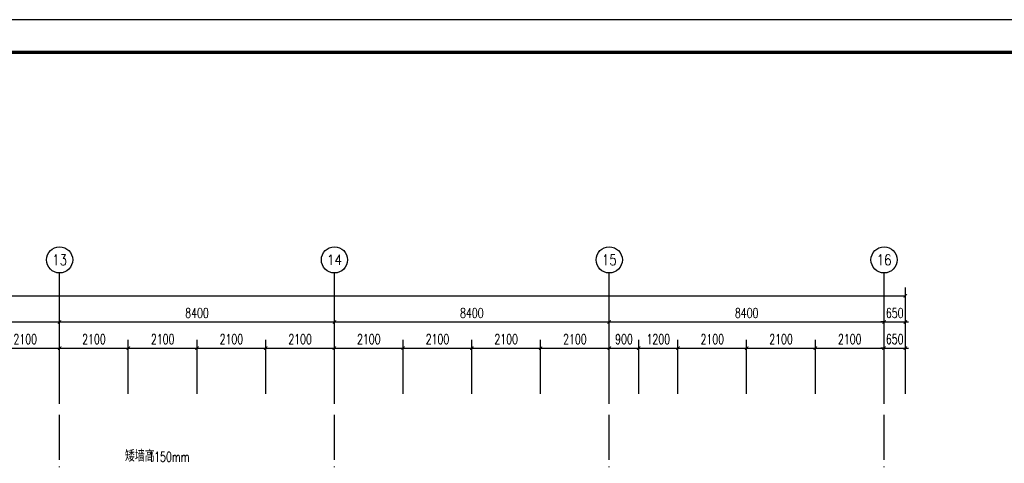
# Model space of a CAD drawing. Extents: x 797781 to 1255204, y 21234 to 1024248.
# Tile 499 of 656: x 962488 to 992583, y 493957 to 507519. Entities that reach past the tile are written whole.
import ezdxf
from ezdxf.enums import TextEntityAlignment as Align

# ---------------------------------------------------------------- set-up
doc = ezdxf.new("R2010")
doc.units = 0
doc.header["$LTSCALE"] = 1000
doc.header["$MEASUREMENT"] = 0
doc.linetypes.add('230303生产综合楼-平面图_t8$0$DOTE', pattern=[2.42, 2, -0.2, 0.02, -0.2])
for name, color, linetype in [('230303生产综合楼-平面图_t8$0$AXIS', 3, 'Continuous'), ('230303生产综合楼-平面图_t8$0$AXIS_TEXT', 7, 'Continuous'), ('230303生产综合楼-平面图_t8$0$DOTE', 1, '230303生产综合楼-平面图_t8$0$DOTE'), ('230303生产综合楼-平面图_t8$0$PUB_TITLE', 4, 'Continuous'), ('AXIS_TEXT', 7, 'Continuous'), ('PUB_TEXT', 7, 'Continuous')]:
    doc.layers.add(name, color=color, linetype=linetype)
doc.styles.add('230303生产综合楼-平面图_t8$0$_TCH_AXIS', font='COMPLEX', dxfattribs={"bigfont": 'GBCBIG'})
doc.styles.add('230303生产综合楼-平面图_T8$0$_TCH_DIM_T3', font='SIMPLEX', dxfattribs={"width": 0.705882, "bigfont": 'GBCBIG'})
doc.styles.add('_TCH_DIM', font='SIMPLEX', dxfattribs={"bigfont": 'GBCBIG'})
doc.styles.add('COMPLEX', font='COMPLEX')
doc.dimstyles.new('230303生产综合楼-平面图_T8$0$_TCH_ARCH&&100', dxfattribs={"dimtxt": 297.5, "dimasz": 100, "dimexe": 250, "dimexo": 300, "dimgap": 126.25, "dimtad": 1, "dimdec": 0, "dimzin": 0, "dimdsep": 46, "dimtxsty": '230303生产综合楼-平面图_T8$0$_TCH_DIM_T3', "dimblk": '230303生产综合楼-平面图_t8$0$_ArchTick', "dimcen": 0.09, "dimclrt": 7, "dimazin": 2, "dimtfac": 1, "dimtdec": 0, "dimtix": 1, "dimtmove": 2, "dimatfit": 3, "dimfxl": 1, "dimtolj": 1, "dimtzin": 0, "dimarcsym": 0})

# ---------------------------------------------------------------- blocks, each defined once
blk = doc.blocks.new('AQ4-5')
at = {"layer": 'PUB_TEXT', "style": '_TCH_DIM'}
blk.add_text('矮墙高', height=357.4, rotation=360, dxfattribs=at).set_placement((1106707, 486326))
at = {"layer": 'PUB_TEXT', "style": '_TCH_DIM', "width": 0.705882}
blk.add_text('1150mm', height=297.5, rotation=360, dxfattribs=at).set_placement((1107422, 486326))
blk = doc.blocks.new('230303生产综合楼-平面图_t8$0$_ArchTick')
at = {"color": 0, "linetype": 'ByBlock', "const_width": 0.3}
blk.add_lwpolyline([(-0.5, -0.5), (0.5, 0.5)], dxfattribs=at)
blk = doc.blocks.new('*D1936')
at = {"layer": '230303生产综合楼-平面图_t8$0$AXIS', "color": 0, "lineweight": -2, "transparency": 16777216}
for p, q in [((961608, 496077), (961608, 497727)), ((961608, 497477), (963708, 497477)), ((963708, 496077), (963708, 497727))]:
    blk.add_line(p, q, dxfattribs=at)
at = {"layer": 'Defpoints', "color": 0, "transparency": 16777216}
for p in [(963708, 497477), (961608, 495777), (963708, 495777)]:
    blk.add_point(p, dxfattribs=at)
at = {"layer": '230303生产综合楼-平面图_t8$0$AXIS', "color": 0, "lineweight": -2, "transparency": 16777216, "xscale": 100, "yscale": 100, "zscale": 100, "rotation": 180}
blk.add_blockref('230303生产综合楼-平面图_t8$0$_ArchTick', (961608, 497477), dxfattribs=at)
at = {"layer": '230303生产综合楼-平面图_t8$0$AXIS', "color": 0, "lineweight": -2, "transparency": 16777216, "xscale": 100, "yscale": 100, "zscale": 100}
blk.add_blockref('230303生产综合楼-平面图_t8$0$_ArchTick', (963708, 497477), dxfattribs=at)
at = {"layer": '230303生产综合楼-平面图_t8$0$AXIS', "color": 7, "transparency": 16777216, "insert": (962658, 497752), "char_height": 297.5, "attachment_point": 5, "style": '230303生产综合楼-平面图_T8$0$_TCH_DIM_T3'}
blk.add_mtext('\\A1;2100', dxfattribs=at)
blk = doc.blocks.new('*D1937')
at = {"layer": '230303生产综合楼-平面图_t8$0$AXIS', "color": 0, "lineweight": -2, "transparency": 16777216}
for p, q in [((963708, 496077), (963708, 497727)), ((963708, 497477), (965808, 497477)), ((965808, 496077), (965808, 497727))]:
    blk.add_line(p, q, dxfattribs=at)
at = {"layer": 'Defpoints', "color": 0, "transparency": 16777216}
for p in [(965808, 497477), (963708, 495777), (965808, 495777)]:
    blk.add_point(p, dxfattribs=at)
at = {"layer": '230303生产综合楼-平面图_t8$0$AXIS', "color": 0, "lineweight": -2, "transparency": 16777216, "xscale": 100, "yscale": 100, "zscale": 100, "rotation": 180}
blk.add_blockref('230303生产综合楼-平面图_t8$0$_ArchTick', (963708, 497477), dxfattribs=at)
at = {"layer": '230303生产综合楼-平面图_t8$0$AXIS', "color": 0, "lineweight": -2, "transparency": 16777216, "xscale": 100, "yscale": 100, "zscale": 100}
blk.add_blockref('230303生产综合楼-平面图_t8$0$_ArchTick', (965808, 497477), dxfattribs=at)
at = {"layer": '230303生产综合楼-平面图_t8$0$AXIS', "color": 7, "transparency": 16777216, "insert": (964758, 497752), "char_height": 297.5, "attachment_point": 5, "style": '230303生产综合楼-平面图_T8$0$_TCH_DIM_T3'}
blk.add_mtext('\\A1;2100', dxfattribs=at)
blk = doc.blocks.new('*D1938')
at = {"layer": '230303生产综合楼-平面图_t8$0$AXIS', "color": 0, "lineweight": -2, "transparency": 16777216}
for p, q in [((965808, 496077), (965808, 497727)), ((965808, 497477), (967908, 497477)), ((967908, 496077), (967908, 497727))]:
    blk.add_line(p, q, dxfattribs=at)
at = {"layer": 'Defpoints', "color": 0, "transparency": 16777216}
for p in [(967908, 497477), (965808, 495777), (967908, 495777)]:
    blk.add_point(p, dxfattribs=at)
at = {"layer": '230303生产综合楼-平面图_t8$0$AXIS', "color": 0, "lineweight": -2, "transparency": 16777216, "xscale": 100, "yscale": 100, "zscale": 100, "rotation": 180}
blk.add_blockref('230303生产综合楼-平面图_t8$0$_ArchTick', (965808, 497477), dxfattribs=at)
at = {"layer": '230303生产综合楼-平面图_t8$0$AXIS', "color": 0, "lineweight": -2, "transparency": 16777216, "xscale": 100, "yscale": 100, "zscale": 100}
blk.add_blockref('230303生产综合楼-平面图_t8$0$_ArchTick', (967908, 497477), dxfattribs=at)
at = {"layer": '230303生产综合楼-平面图_t8$0$AXIS', "color": 7, "transparency": 16777216, "insert": (966858, 497752), "char_height": 297.5, "attachment_point": 5, "style": '230303生产综合楼-平面图_T8$0$_TCH_DIM_T3'}
blk.add_mtext('\\A1;2100', dxfattribs=at)
blk = doc.blocks.new('*D1939')
at = {"layer": '230303生产综合楼-平面图_t8$0$AXIS', "color": 0, "lineweight": -2, "transparency": 16777216}
for p, q in [((967908, 496077), (967908, 497727)), ((967908, 497477), (970008, 497477)), ((970008, 496077), (970008, 497727))]:
    blk.add_line(p, q, dxfattribs=at)
at = {"layer": 'Defpoints', "color": 0, "transparency": 16777216}
for p in [(970008, 497477), (967908, 495777), (970008, 495777)]:
    blk.add_point(p, dxfattribs=at)
at = {"layer": '230303生产综合楼-平面图_t8$0$AXIS', "color": 0, "lineweight": -2, "transparency": 16777216, "xscale": 100, "yscale": 100, "zscale": 100, "rotation": 180}
blk.add_blockref('230303生产综合楼-平面图_t8$0$_ArchTick', (967908, 497477), dxfattribs=at)
at = {"layer": '230303生产综合楼-平面图_t8$0$AXIS', "color": 0, "lineweight": -2, "transparency": 16777216, "xscale": 100, "yscale": 100, "zscale": 100}
blk.add_blockref('230303生产综合楼-平面图_t8$0$_ArchTick', (970008, 497477), dxfattribs=at)
at = {"layer": '230303生产综合楼-平面图_t8$0$AXIS', "color": 7, "transparency": 16777216, "insert": (968958, 497752), "char_height": 297.5, "attachment_point": 5, "style": '230303生产综合楼-平面图_T8$0$_TCH_DIM_T3'}
blk.add_mtext('\\A1;2100', dxfattribs=at)
blk = doc.blocks.new('*D1940')
at = {"layer": '230303生产综合楼-平面图_t8$0$AXIS', "color": 0, "lineweight": -2, "transparency": 16777216}
for p, q in [((970008, 496077), (970008, 497727)), ((970008, 497477), (972108, 497477)), ((972108, 496077), (972108, 497727))]:
    blk.add_line(p, q, dxfattribs=at)
at = {"layer": 'Defpoints', "color": 0, "transparency": 16777216}
for p in [(972108, 497477), (970008, 495777), (972108, 495777)]:
    blk.add_point(p, dxfattribs=at)
at = {"layer": '230303生产综合楼-平面图_t8$0$AXIS', "color": 0, "lineweight": -2, "transparency": 16777216, "xscale": 100, "yscale": 100, "zscale": 100, "rotation": 180}
blk.add_blockref('230303生产综合楼-平面图_t8$0$_ArchTick', (970008, 497477), dxfattribs=at)
at = {"layer": '230303生产综合楼-平面图_t8$0$AXIS', "color": 0, "lineweight": -2, "transparency": 16777216, "xscale": 100, "yscale": 100, "zscale": 100}
blk.add_blockref('230303生产综合楼-平面图_t8$0$_ArchTick', (972108, 497477), dxfattribs=at)
at = {"layer": '230303生产综合楼-平面图_t8$0$AXIS', "color": 7, "transparency": 16777216, "insert": (971058, 497752), "char_height": 297.5, "attachment_point": 5, "style": '230303生产综合楼-平面图_T8$0$_TCH_DIM_T3'}
blk.add_mtext('\\A1;2100', dxfattribs=at)
blk = doc.blocks.new('*D1941')
at = {"layer": '230303生产综合楼-平面图_t8$0$AXIS', "color": 0, "lineweight": -2, "transparency": 16777216}
for p, q in [((972108, 496077), (972108, 497727)), ((972108, 497477), (974208, 497477)), ((974208, 496077), (974208, 497727))]:
    blk.add_line(p, q, dxfattribs=at)
at = {"layer": 'Defpoints', "color": 0, "transparency": 16777216}
for p in [(974208, 497477), (972108, 495777), (974208, 495777)]:
    blk.add_point(p, dxfattribs=at)
at = {"layer": '230303生产综合楼-平面图_t8$0$AXIS', "color": 0, "lineweight": -2, "transparency": 16777216, "xscale": 100, "yscale": 100, "zscale": 100, "rotation": 180}
blk.add_blockref('230303生产综合楼-平面图_t8$0$_ArchTick', (972108, 497477), dxfattribs=at)
at = {"layer": '230303生产综合楼-平面图_t8$0$AXIS', "color": 0, "lineweight": -2, "transparency": 16777216, "xscale": 100, "yscale": 100, "zscale": 100}
blk.add_blockref('230303生产综合楼-平面图_t8$0$_ArchTick', (974208, 497477), dxfattribs=at)
at = {"layer": '230303生产综合楼-平面图_t8$0$AXIS', "color": 7, "transparency": 16777216, "insert": (973158, 497752), "char_height": 297.5, "attachment_point": 5, "style": '230303生产综合楼-平面图_T8$0$_TCH_DIM_T3'}
blk.add_mtext('\\A1;2100', dxfattribs=at)
blk = doc.blocks.new('*D1942')
at = {"layer": '230303生产综合楼-平面图_t8$0$AXIS', "color": 0, "lineweight": -2, "transparency": 16777216}
for p, q in [((974208, 496077), (974208, 497727)), ((974208, 497477), (976308, 497477)), ((976308, 496077), (976308, 497727))]:
    blk.add_line(p, q, dxfattribs=at)
at = {"layer": 'Defpoints', "color": 0, "transparency": 16777216}
for p in [(976308, 497477), (974208, 495777), (976308, 495777)]:
    blk.add_point(p, dxfattribs=at)
at = {"layer": '230303生产综合楼-平面图_t8$0$AXIS', "color": 0, "lineweight": -2, "transparency": 16777216, "xscale": 100, "yscale": 100, "zscale": 100, "rotation": 180}
blk.add_blockref('230303生产综合楼-平面图_t8$0$_ArchTick', (974208, 497477), dxfattribs=at)
at = {"layer": '230303生产综合楼-平面图_t8$0$AXIS', "color": 0, "lineweight": -2, "transparency": 16777216, "xscale": 100, "yscale": 100, "zscale": 100}
blk.add_blockref('230303生产综合楼-平面图_t8$0$_ArchTick', (976308, 497477), dxfattribs=at)
at = {"layer": '230303生产综合楼-平面图_t8$0$AXIS', "color": 7, "transparency": 16777216, "insert": (975258, 497752), "char_height": 297.5, "attachment_point": 5, "style": '230303生产综合楼-平面图_T8$0$_TCH_DIM_T3'}
blk.add_mtext('\\A1;2100', dxfattribs=at)
blk = doc.blocks.new('*D1943')
at = {"layer": '230303生产综合楼-平面图_t8$0$AXIS', "color": 0, "lineweight": -2, "transparency": 16777216}
for p, q in [((976308, 496077), (976308, 497727)), ((976308, 497477), (978408, 497477)), ((978408, 496077), (978408, 497727))]:
    blk.add_line(p, q, dxfattribs=at)
at = {"layer": 'Defpoints', "color": 0, "transparency": 16777216}
for p in [(978408, 497477), (976308, 495777), (978408, 495777)]:
    blk.add_point(p, dxfattribs=at)
at = {"layer": '230303生产综合楼-平面图_t8$0$AXIS', "color": 0, "lineweight": -2, "transparency": 16777216, "xscale": 100, "yscale": 100, "zscale": 100, "rotation": 180}
blk.add_blockref('230303生产综合楼-平面图_t8$0$_ArchTick', (976308, 497477), dxfattribs=at)
at = {"layer": '230303生产综合楼-平面图_t8$0$AXIS', "color": 0, "lineweight": -2, "transparency": 16777216, "xscale": 100, "yscale": 100, "zscale": 100}
blk.add_blockref('230303生产综合楼-平面图_t8$0$_ArchTick', (978408, 497477), dxfattribs=at)
at = {"layer": '230303生产综合楼-平面图_t8$0$AXIS', "color": 7, "transparency": 16777216, "insert": (977358, 497752), "char_height": 297.5, "attachment_point": 5, "style": '230303生产综合楼-平面图_T8$0$_TCH_DIM_T3'}
blk.add_mtext('\\A1;2100', dxfattribs=at)
blk = doc.blocks.new('*D1944')
at = {"layer": '230303生产综合楼-平面图_t8$0$AXIS', "color": 0, "lineweight": -2, "transparency": 16777216}
for p, q in [((978408, 496077), (978408, 497727)), ((978408, 497477), (980508, 497477)), ((980508, 496077), (980508, 497727))]:
    blk.add_line(p, q, dxfattribs=at)
at = {"layer": 'Defpoints', "color": 0, "transparency": 16777216}
for p in [(980508, 497477), (978408, 495777), (980508, 495777)]:
    blk.add_point(p, dxfattribs=at)
at = {"layer": '230303生产综合楼-平面图_t8$0$AXIS', "color": 0, "lineweight": -2, "transparency": 16777216, "xscale": 100, "yscale": 100, "zscale": 100, "rotation": 180}
blk.add_blockref('230303生产综合楼-平面图_t8$0$_ArchTick', (978408, 497477), dxfattribs=at)
at = {"layer": '230303生产综合楼-平面图_t8$0$AXIS', "color": 0, "lineweight": -2, "transparency": 16777216, "xscale": 100, "yscale": 100, "zscale": 100}
blk.add_blockref('230303生产综合楼-平面图_t8$0$_ArchTick', (980508, 497477), dxfattribs=at)
at = {"layer": '230303生产综合楼-平面图_t8$0$AXIS', "color": 7, "transparency": 16777216, "insert": (979458, 497752), "char_height": 297.5, "attachment_point": 5, "style": '230303生产综合楼-平面图_T8$0$_TCH_DIM_T3'}
blk.add_mtext('\\A1;2100', dxfattribs=at)
blk = doc.blocks.new('*D1945')
at = {"layer": '230303生产综合楼-平面图_t8$0$AXIS', "color": 0, "lineweight": -2, "transparency": 16777216}
for p, q in [((980508, 496077), (980508, 497727)), ((980508, 497477), (981408, 497477)), ((981408, 496077), (981408, 497727))]:
    blk.add_line(p, q, dxfattribs=at)
at = {"layer": 'Defpoints', "color": 0, "transparency": 16777216}
for p in [(981408, 497477), (980508, 495777), (981408, 495777)]:
    blk.add_point(p, dxfattribs=at)
at = {"layer": '230303生产综合楼-平面图_t8$0$AXIS', "color": 0, "lineweight": -2, "transparency": 16777216, "xscale": 100, "yscale": 100, "zscale": 100, "rotation": 180}
blk.add_blockref('230303生产综合楼-平面图_t8$0$_ArchTick', (980508, 497477), dxfattribs=at)
at = {"layer": '230303生产综合楼-平面图_t8$0$AXIS', "color": 0, "lineweight": -2, "transparency": 16777216, "xscale": 100, "yscale": 100, "zscale": 100}
blk.add_blockref('230303生产综合楼-平面图_t8$0$_ArchTick', (981408, 497477), dxfattribs=at)
at = {"layer": '230303生产综合楼-平面图_t8$0$AXIS', "color": 7, "transparency": 16777216, "insert": (980958, 497752), "char_height": 297.5, "attachment_point": 5, "style": '230303生产综合楼-平面图_T8$0$_TCH_DIM_T3'}
blk.add_mtext('\\A1;900', dxfattribs=at)
blk = doc.blocks.new('*D1946')
at = {"layer": '230303生产综合楼-平面图_t8$0$AXIS', "color": 0, "lineweight": -2, "transparency": 16777216}
for p, q in [((981408, 496077), (981408, 497727)), ((981408, 497477), (982608, 497477)), ((982608, 496077), (982608, 497727))]:
    blk.add_line(p, q, dxfattribs=at)
at = {"layer": 'Defpoints', "color": 0, "transparency": 16777216}
for p in [(982608, 497477), (981408, 495777), (982608, 495777)]:
    blk.add_point(p, dxfattribs=at)
at = {"layer": '230303生产综合楼-平面图_t8$0$AXIS', "color": 0, "lineweight": -2, "transparency": 16777216, "xscale": 100, "yscale": 100, "zscale": 100, "rotation": 180}
blk.add_blockref('230303生产综合楼-平面图_t8$0$_ArchTick', (981408, 497477), dxfattribs=at)
at = {"layer": '230303生产综合楼-平面图_t8$0$AXIS', "color": 0, "lineweight": -2, "transparency": 16777216, "xscale": 100, "yscale": 100, "zscale": 100}
blk.add_blockref('230303生产综合楼-平面图_t8$0$_ArchTick', (982608, 497477), dxfattribs=at)
at = {"layer": '230303生产综合楼-平面图_t8$0$AXIS', "color": 7, "transparency": 16777216, "insert": (982008, 497752), "char_height": 297.5, "attachment_point": 5, "style": '230303生产综合楼-平面图_T8$0$_TCH_DIM_T3'}
blk.add_mtext('\\A1;1200', dxfattribs=at)
blk = doc.blocks.new('*D1947')
at = {"layer": '230303生产综合楼-平面图_t8$0$AXIS', "color": 0, "lineweight": -2, "transparency": 16777216}
for p, q in [((982608, 496077), (982608, 497727)), ((982608, 497477), (984708, 497477)), ((984708, 496077), (984708, 497727))]:
    blk.add_line(p, q, dxfattribs=at)
at = {"layer": 'Defpoints', "color": 0, "transparency": 16777216}
for p in [(984708, 497477), (982608, 495777), (984708, 495777)]:
    blk.add_point(p, dxfattribs=at)
at = {"layer": '230303生产综合楼-平面图_t8$0$AXIS', "color": 0, "lineweight": -2, "transparency": 16777216, "xscale": 100, "yscale": 100, "zscale": 100, "rotation": 180}
blk.add_blockref('230303生产综合楼-平面图_t8$0$_ArchTick', (982608, 497477), dxfattribs=at)
at = {"layer": '230303生产综合楼-平面图_t8$0$AXIS', "color": 0, "lineweight": -2, "transparency": 16777216, "xscale": 100, "yscale": 100, "zscale": 100}
blk.add_blockref('230303生产综合楼-平面图_t8$0$_ArchTick', (984708, 497477), dxfattribs=at)
at = {"layer": '230303生产综合楼-平面图_t8$0$AXIS', "color": 7, "transparency": 16777216, "insert": (983658, 497752), "char_height": 297.5, "attachment_point": 5, "style": '230303生产综合楼-平面图_T8$0$_TCH_DIM_T3'}
blk.add_mtext('\\A1;2100', dxfattribs=at)
blk = doc.blocks.new('*D1948')
at = {"layer": '230303生产综合楼-平面图_t8$0$AXIS', "color": 0, "lineweight": -2, "transparency": 16777216}
for p, q in [((984708, 496077), (984708, 497727)), ((984708, 497477), (986808, 497477)), ((986808, 496077), (986808, 497727))]:
    blk.add_line(p, q, dxfattribs=at)
at = {"layer": 'Defpoints', "color": 0, "transparency": 16777216}
for p in [(986808, 497477), (984708, 495777), (986808, 495777)]:
    blk.add_point(p, dxfattribs=at)
at = {"layer": '230303生产综合楼-平面图_t8$0$AXIS', "color": 0, "lineweight": -2, "transparency": 16777216, "xscale": 100, "yscale": 100, "zscale": 100, "rotation": 180}
blk.add_blockref('230303生产综合楼-平面图_t8$0$_ArchTick', (984708, 497477), dxfattribs=at)
at = {"layer": '230303生产综合楼-平面图_t8$0$AXIS', "color": 0, "lineweight": -2, "transparency": 16777216, "xscale": 100, "yscale": 100, "zscale": 100}
blk.add_blockref('230303生产综合楼-平面图_t8$0$_ArchTick', (986808, 497477), dxfattribs=at)
at = {"layer": '230303生产综合楼-平面图_t8$0$AXIS', "color": 7, "transparency": 16777216, "insert": (985758, 497752), "char_height": 297.5, "attachment_point": 5, "style": '230303生产综合楼-平面图_T8$0$_TCH_DIM_T3'}
blk.add_mtext('\\A1;2100', dxfattribs=at)
blk = doc.blocks.new('*D1949')
at = {"layer": '230303生产综合楼-平面图_t8$0$AXIS', "color": 0, "lineweight": -2, "transparency": 16777216}
for p, q in [((986808, 496077), (986808, 497727)), ((986808, 497477), (988908, 497477)), ((988908, 496077), (988908, 497727))]:
    blk.add_line(p, q, dxfattribs=at)
at = {"layer": 'Defpoints', "color": 0, "transparency": 16777216}
for p in [(988908, 497477), (986808, 495777), (988908, 495777)]:
    blk.add_point(p, dxfattribs=at)
at = {"layer": '230303生产综合楼-平面图_t8$0$AXIS', "color": 0, "lineweight": -2, "transparency": 16777216, "xscale": 100, "yscale": 100, "zscale": 100, "rotation": 180}
blk.add_blockref('230303生产综合楼-平面图_t8$0$_ArchTick', (986808, 497477), dxfattribs=at)
at = {"layer": '230303生产综合楼-平面图_t8$0$AXIS', "color": 0, "lineweight": -2, "transparency": 16777216, "xscale": 100, "yscale": 100, "zscale": 100}
blk.add_blockref('230303生产综合楼-平面图_t8$0$_ArchTick', (988908, 497477), dxfattribs=at)
at = {"layer": '230303生产综合楼-平面图_t8$0$AXIS', "color": 7, "transparency": 16777216, "insert": (987858, 497752), "char_height": 297.5, "attachment_point": 5, "style": '230303生产综合楼-平面图_T8$0$_TCH_DIM_T3'}
blk.add_mtext('\\A1;2100', dxfattribs=at)
blk = doc.blocks.new('*D1950')
at = {"layer": '230303生产综合楼-平面图_t8$0$AXIS', "color": 0, "lineweight": -2, "transparency": 16777216}
for p, q in [((988908, 497477), (988808, 497477)), ((988908, 496077), (988908, 497727)), ((988908, 497477), (989558, 497477)), ((989558, 496077), (989558, 497727)), ((989558, 497477), (989658, 497477))]:
    blk.add_line(p, q, dxfattribs=at)
at = {"layer": 'Defpoints', "color": 0, "transparency": 16777216}
for p in [(989558, 497477), (988908, 495777), (989558, 495777)]:
    blk.add_point(p, dxfattribs=at)
at = {"layer": '230303生产综合楼-平面图_t8$0$AXIS', "color": 0, "lineweight": -2, "transparency": 16777216, "xscale": 100, "yscale": 100, "zscale": 100}
blk.add_blockref('230303生产综合楼-平面图_t8$0$_ArchTick', (988908, 497477), dxfattribs=at)
at = {"layer": '230303生产综合楼-平面图_t8$0$AXIS', "color": 0, "lineweight": -2, "transparency": 16777216, "xscale": 100, "yscale": 100, "zscale": 100, "rotation": 180}
blk.add_blockref('230303生产综合楼-平面图_t8$0$_ArchTick', (989558, 497477), dxfattribs=at)
at = {"layer": '230303生产综合楼-平面图_t8$0$AXIS', "color": 7, "transparency": 16777216, "insert": (989233, 497752), "char_height": 297.5, "attachment_point": 5, "style": '230303生产综合楼-平面图_T8$0$_TCH_DIM_T3'}
blk.add_mtext('\\A1;650', dxfattribs=at)
blk = doc.blocks.new('*D2117')
at = {"layer": '230303生产综合楼-平面图_t8$0$AXIS', "color": 0, "lineweight": -2, "transparency": 16777216}
for p, q in [((955308, 496077), (955308, 498527)), ((963708, 496077), (963708, 498527)), ((955308, 498277), (963708, 498277))]:
    blk.add_line(p, q, dxfattribs=at)
at = {"layer": 'Defpoints', "color": 0, "transparency": 16777216}
for p in [(963708, 498277), (955308, 495777), (963708, 495777)]:
    blk.add_point(p, dxfattribs=at)
at = {"layer": '230303生产综合楼-平面图_t8$0$AXIS', "color": 0, "lineweight": -2, "transparency": 16777216, "xscale": 100, "yscale": 100, "zscale": 100, "rotation": 180}
blk.add_blockref('230303生产综合楼-平面图_t8$0$_ArchTick', (955308, 498277), dxfattribs=at)
at = {"layer": '230303生产综合楼-平面图_t8$0$AXIS', "color": 0, "lineweight": -2, "transparency": 16777216, "xscale": 100, "yscale": 100, "zscale": 100}
blk.add_blockref('230303生产综合楼-平面图_t8$0$_ArchTick', (963708, 498277), dxfattribs=at)
at = {"layer": '230303生产综合楼-平面图_t8$0$AXIS', "color": 7, "transparency": 16777216, "insert": (959508, 498552), "char_height": 297.5, "attachment_point": 5, "style": '230303生产综合楼-平面图_T8$0$_TCH_DIM_T3'}
blk.add_mtext('\\A1;8400', dxfattribs=at)
blk = doc.blocks.new('*D2118')
at = {"layer": '230303生产综合楼-平面图_t8$0$AXIS', "color": 0, "lineweight": -2, "transparency": 16777216}
for p, q in [((963708, 496077), (963708, 498527)), ((972108, 496077), (972108, 498527)), ((963708, 498277), (972108, 498277))]:
    blk.add_line(p, q, dxfattribs=at)
at = {"layer": 'Defpoints', "color": 0, "transparency": 16777216}
for p in [(972108, 498277), (963708, 495777), (972108, 495777)]:
    blk.add_point(p, dxfattribs=at)
at = {"layer": '230303生产综合楼-平面图_t8$0$AXIS', "color": 0, "lineweight": -2, "transparency": 16777216, "xscale": 100, "yscale": 100, "zscale": 100, "rotation": 180}
blk.add_blockref('230303生产综合楼-平面图_t8$0$_ArchTick', (963708, 498277), dxfattribs=at)
at = {"layer": '230303生产综合楼-平面图_t8$0$AXIS', "color": 0, "lineweight": -2, "transparency": 16777216, "xscale": 100, "yscale": 100, "zscale": 100}
blk.add_blockref('230303生产综合楼-平面图_t8$0$_ArchTick', (972108, 498277), dxfattribs=at)
at = {"layer": '230303生产综合楼-平面图_t8$0$AXIS', "color": 7, "transparency": 16777216, "insert": (967908, 498552), "char_height": 297.5, "attachment_point": 5, "style": '230303生产综合楼-平面图_T8$0$_TCH_DIM_T3'}
blk.add_mtext('\\A1;8400', dxfattribs=at)
blk = doc.blocks.new('*D2119')
at = {"layer": '230303生产综合楼-平面图_t8$0$AXIS', "color": 0, "lineweight": -2, "transparency": 16777216}
for p, q in [((972108, 496077), (972108, 498527)), ((980508, 496077), (980508, 498527)), ((972108, 498277), (980508, 498277))]:
    blk.add_line(p, q, dxfattribs=at)
at = {"layer": 'Defpoints', "color": 0, "transparency": 16777216}
for p in [(980508, 498277), (972108, 495777), (980508, 495777)]:
    blk.add_point(p, dxfattribs=at)
at = {"layer": '230303生产综合楼-平面图_t8$0$AXIS', "color": 0, "lineweight": -2, "transparency": 16777216, "xscale": 100, "yscale": 100, "zscale": 100, "rotation": 180}
blk.add_blockref('230303生产综合楼-平面图_t8$0$_ArchTick', (972108, 498277), dxfattribs=at)
at = {"layer": '230303生产综合楼-平面图_t8$0$AXIS', "color": 0, "lineweight": -2, "transparency": 16777216, "xscale": 100, "yscale": 100, "zscale": 100}
blk.add_blockref('230303生产综合楼-平面图_t8$0$_ArchTick', (980508, 498277), dxfattribs=at)
at = {"layer": '230303生产综合楼-平面图_t8$0$AXIS', "color": 7, "transparency": 16777216, "insert": (976308, 498552), "char_height": 297.5, "attachment_point": 5, "style": '230303生产综合楼-平面图_T8$0$_TCH_DIM_T3'}
blk.add_mtext('\\A1;8400', dxfattribs=at)
blk = doc.blocks.new('*D2120')
at = {"layer": '230303生产综合楼-平面图_t8$0$AXIS', "color": 0, "lineweight": -2, "transparency": 16777216}
for p, q in [((980508, 496077), (980508, 498527)), ((988908, 496077), (988908, 498527)), ((980508, 498277), (988908, 498277))]:
    blk.add_line(p, q, dxfattribs=at)
at = {"layer": 'Defpoints', "color": 0, "transparency": 16777216}
for p in [(988908, 498277), (980508, 495777), (988908, 495777)]:
    blk.add_point(p, dxfattribs=at)
at = {"layer": '230303生产综合楼-平面图_t8$0$AXIS', "color": 0, "lineweight": -2, "transparency": 16777216, "xscale": 100, "yscale": 100, "zscale": 100, "rotation": 180}
blk.add_blockref('230303生产综合楼-平面图_t8$0$_ArchTick', (980508, 498277), dxfattribs=at)
at = {"layer": '230303生产综合楼-平面图_t8$0$AXIS', "color": 0, "lineweight": -2, "transparency": 16777216, "xscale": 100, "yscale": 100, "zscale": 100}
blk.add_blockref('230303生产综合楼-平面图_t8$0$_ArchTick', (988908, 498277), dxfattribs=at)
at = {"layer": '230303生产综合楼-平面图_t8$0$AXIS', "color": 7, "transparency": 16777216, "insert": (984708, 498552), "char_height": 297.5, "attachment_point": 5, "style": '230303生产综合楼-平面图_T8$0$_TCH_DIM_T3'}
blk.add_mtext('\\A1;8400', dxfattribs=at)
blk = doc.blocks.new('*D2121')
at = {"layer": '230303生产综合楼-平面图_t8$0$AXIS', "color": 0, "lineweight": -2, "transparency": 16777216}
for p, q in [((988908, 496077), (988908, 498527)), ((989558, 496077), (989558, 498527)), ((988908, 498277), (988808, 498277)), ((988908, 498277), (989558, 498277)), ((989558, 498277), (989658, 498277))]:
    blk.add_line(p, q, dxfattribs=at)
at = {"layer": 'Defpoints', "color": 0, "transparency": 16777216}
for p in [(989558, 498277), (988908, 495777), (989558, 495777)]:
    blk.add_point(p, dxfattribs=at)
at = {"layer": '230303生产综合楼-平面图_t8$0$AXIS', "color": 0, "lineweight": -2, "transparency": 16777216, "xscale": 100, "yscale": 100, "zscale": 100}
blk.add_blockref('230303生产综合楼-平面图_t8$0$_ArchTick', (988908, 498277), dxfattribs=at)
at = {"layer": '230303生产综合楼-平面图_t8$0$AXIS', "color": 0, "lineweight": -2, "transparency": 16777216, "xscale": 100, "yscale": 100, "zscale": 100, "rotation": 180}
blk.add_blockref('230303生产综合楼-平面图_t8$0$_ArchTick', (989558, 498277), dxfattribs=at)
at = {"layer": '230303生产综合楼-平面图_t8$0$AXIS', "color": 7, "transparency": 16777216, "insert": (989233, 498552), "char_height": 297.5, "attachment_point": 5, "style": '230303生产综合楼-平面图_T8$0$_TCH_DIM_T3'}
blk.add_mtext('\\A1;650', dxfattribs=at)
blk = doc.blocks.new('*D2122')
at = {"layer": '230303生产综合楼-平面图_t8$0$AXIS', "color": 0, "lineweight": -2, "transparency": 16777216}
for p, q in [((895858, 496377), (895858, 499327)), ((989558, 496377), (989558, 499327)), ((895858, 499077), (989558, 499077))]:
    blk.add_line(p, q, dxfattribs=at)
at = {"layer": 'Defpoints', "color": 0, "transparency": 16777216}
for p in [(989558, 499077), (895858, 496077), (989558, 496077)]:
    blk.add_point(p, dxfattribs=at)
at = {"layer": '230303生产综合楼-平面图_t8$0$AXIS', "color": 0, "lineweight": -2, "transparency": 16777216, "xscale": 100, "yscale": 100, "zscale": 100, "rotation": 180}
blk.add_blockref('230303生产综合楼-平面图_t8$0$_ArchTick', (895858, 499077), dxfattribs=at)
at = {"layer": '230303生产综合楼-平面图_t8$0$AXIS', "color": 0, "lineweight": -2, "transparency": 16777216, "xscale": 100, "yscale": 100, "zscale": 100}
blk.add_blockref('230303生产综合楼-平面图_t8$0$_ArchTick', (989558, 499077), dxfattribs=at)
at = {"layer": '230303生产综合楼-平面图_t8$0$AXIS', "color": 7, "transparency": 16777216, "insert": (942708, 499352), "char_height": 297.5, "attachment_point": 5, "style": '230303生产综合楼-平面图_T8$0$_TCH_DIM_T3'}
blk.add_mtext('\\A1;93700', dxfattribs=at)
blk = doc.blocks.new('_AXISO')
blk.add_circle((0, 0), 0.5)
at = {"layer": 'AXIS_TEXT', "style": 'COMPLEX', "width": 1.041667}
blk.add_attdef('A', text='', height=0.56, dxfattribs=at).set_placement((-0.25, -0.28), (0.25, -0.28), align=Align.FIT)

msp = doc.modelspace()

# ---------------------------------------------------------------- linework, layer by layer
at = {"layer": '230303生产综合楼-平面图_t8$0$AXIS'}
for p, q in [((963708, 495776.8), (963708, 499776.8)), ((972108, 495776.8), (972108, 499776.8)), ((980508, 495776.8), (980508, 499776.8)), ((988908, 495776.8), (988908, 499776.8))]:
    msp.add_line(p, q, dxfattribs=at)
at = {"layer": '230303生产综合楼-平面图_t8$0$DOTE'}
for p, q in [((963708, 467443.2), (963708, 495443.2)), ((972108, 467443.2), (972108, 495443.2)), ((980508, 467443.2), (980508, 495443.2)), ((988908, 467443.2), (988908, 495443.2))]:
    msp.add_line(p, q, dxfattribs=at)
at = {"layer": '230303生产综合楼-平面图_t8$0$PUB_TITLE'}
msp.add_lwpolyline([(881593.5, 448119.2), (1007693.5, 448119.2), (1007693.5, 507519.2), (881593.5, 507519.2)], close=True, dxfattribs=at)
at = {"layer": '230303生产综合楼-平面图_t8$0$PUB_TITLE', "const_width": 100}
msp.add_lwpolyline([(884093.5, 449119.2), (1006693.5, 449119.2), (1006693.5, 506519.2), (884093.5, 506519.2)], close=True, dxfattribs=at)

# ---------------------------------------------------------------- block references
msp.add_blockref('AQ4-5', (-141003, 7679.8))
at = {"layer": '230303生产综合楼-平面图_t8$0$AXIS'}
ref = msp.add_blockref('_AXISO', (963708, 500176.8), dxfattribs=dict(at, xscale=800, yscale=800, zscale=800))
ref.add_attrib('A', '13', dxfattribs={"layer": '230303生产综合楼-平面图_t8$0$AXIS_TEXT', "ltscale": 2, "height": 328.45, "style": '230303生产综合楼-平面图_t8$0$_TCH_AXIS'}).set_placement((963481.2, 500012.6), (963934.8, 500012.6), align=Align.FIT)
ref = msp.add_blockref('_AXISO', (972108, 500176.8), dxfattribs=dict(at, xscale=800, yscale=800, zscale=800))
ref.add_attrib('A', '14', dxfattribs={"layer": '230303生产综合楼-平面图_t8$0$AXIS_TEXT', "ltscale": 2, "height": 314.07, "style": '230303生产综合楼-平面图_t8$0$_TCH_AXIS'}).set_placement((971876.2, 500019.8), (972339.8, 500019.8), align=Align.FIT)
ref = msp.add_blockref('_AXISO', (980508, 500176.8), dxfattribs=dict(at, xscale=800, yscale=800, zscale=800))
ref.add_attrib('A', '15', dxfattribs={"layer": '230303生产综合楼-平面图_t8$0$AXIS_TEXT', "ltscale": 2, "height": 328.45, "style": '230303生产综合楼-平面图_t8$0$_TCH_AXIS'}).set_placement((980281.2, 500012.6), (980734.8, 500012.6), align=Align.FIT)
ref = msp.add_blockref('_AXISO', (988908, 500176.8), dxfattribs=dict(at, xscale=800, yscale=800, zscale=800))
ref.add_attrib('A', '16', dxfattribs={"layer": '230303生产综合楼-平面图_t8$0$AXIS_TEXT', "ltscale": 2, "height": 328.45, "style": '230303生产综合楼-平面图_t8$0$_TCH_AXIS'}).set_placement((988681.2, 500012.6), (989134.8, 500012.6), align=Align.FIT)

# ---------------------------------------------------------------- dimensions: what is measured, and where the dimension line sits
for p1, p2, distance, picture, middle in [((895858, 496076.8), (989558, 496076.8), 3000, '*D2122', (942708, 499351.8)), ((955308, 495776.8), (963708, 495776.8), 2500, '*D2117', (959508, 498551.8)), ((963708, 495776.8), (972108, 495776.8), 2500, '*D2118', (967908, 498551.8)), ((972108, 495776.8), (980508, 495776.8), 2500, '*D2119', (976308, 498551.8)), ((980508, 495776.8), (988908, 495776.8), 2500, '*D2120', (984708, 498551.8)), ((988908, 495776.8), (989558, 495776.8), 2500, '*D2121', (989233, 498551.8)), ((961608, 495776.8), (963708, 495776.8), 1700, '*D1936', (962658, 497751.8)), ((963708, 495776.8), (965808.1, 495776.8), 1700, '*D1937', (964758.1, 497751.8)), ((965808.1, 495776.8), (967908, 495776.8), 1700, '*D1938', (966858.1, 497751.8)), ((967908, 495776.8), (970008, 495776.8), 1700, '*D1939', (968958, 497751.8)), ((970008, 495776.8), (972108, 495776.8), 1700, '*D1940', (971058, 497751.8)), ((972108, 495776.8), (974208.1, 495776.8), 1700, '*D1941', (973158.1, 497751.8)), ((974208.1, 495776.8), (976308, 495776.8), 1700, '*D1942', (975258.1, 497751.8)), ((976308, 495776.8), (978408, 495776.8), 1700, '*D1943', (977358, 497751.8)), ((978408, 495776.8), (980508, 495776.8), 1700, '*D1944', (979458, 497751.8)), ((980508, 495776.8), (981407.7, 495776.8), 1700, '*D1945', (980957.9, 497751.8)), ((981407.7, 495776.8), (982608.1, 495776.8), 1700, '*D1946', (982007.9, 497751.8)), ((982608.1, 495776.8), (984708, 495776.8), 1700, '*D1947', (983658.1, 497751.8)), ((984708, 495776.8), (986808, 495776.8), 1700, '*D1948', (985758, 497751.8)), ((986808, 495776.8), (988908, 495776.8), 1700, '*D1949', (987858, 497751.8)), ((988908, 495776.8), (989558, 495776.8), 1700, '*D1950', (989233, 497751.8))]:
    dim = msp.add_aligned_dim(p1=p1, p2=p2, distance=distance, dimstyle='230303生产综合楼-平面图_T8$0$_TCH_ARCH&&100', dxfattribs=at)
    dim.commit()
    dim.dimension.update_dxf_attribs({"geometry": picture, "text_midpoint": middle})

doc.saveas('drawing.dxf')
